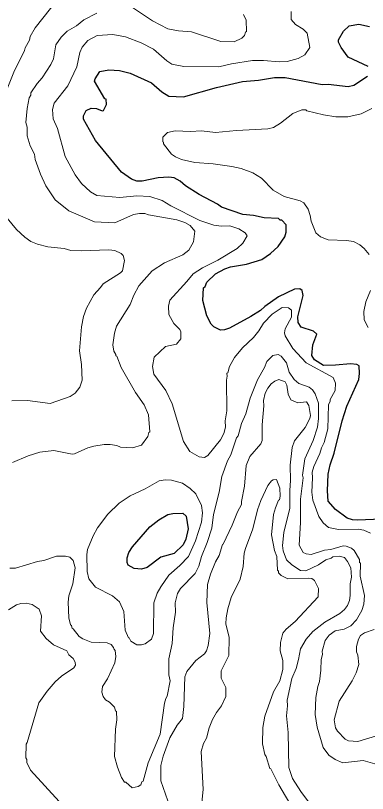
# Model space of a CAD drawing. Extents: x 447.8 to 473.9, y 7733.1 to 7760.8.
# Drawn here: x 451.388 to 452.654, y 7734.674 to 7737.469 of the extents above; entities that cross this region are included whole.
import ezdxf

# ---------------------------------------------------------------- set-up
doc = ezdxf.new("R2010")
doc.units = 0
doc.header["$LTSCALE"] = 0.032
doc.layers.add('1', color=7, linetype='Continuous', lineweight=25)
doc.layers.add('2', color=7, linetype='Continuous', lineweight=13)

msp = doc.modelspace()

# ---------------------------------------------------------------- linework, layer by layer
at = {"layer": '1'}
for points in [[(452.6566, 7737.2866), (452.5841, 7737.3201), (452.559, 7737.3538), (452.5498, 7737.3735), (452.5497, 7737.3815), (452.5675, 7737.4125), (452.588, 7737.4317), (452.6225, 7737.4379), (452.6611, 7737.43)], [(452.3565, 7736.6736), (452.3612, 7736.6909), (452.3619, 7736.7173), (452.3455, 7736.7338), (452.3402, 7736.7344), (452.3336, 7736.7397), (452.2827, 7736.7421), (452.2442, 7736.7501), (452.2054, 7736.7542), (452.1291, 7736.7805), (452.1146, 7736.7909), (452.0486, 7736.8259), (451.9996, 7736.8571), (451.9797, 7736.8741), (451.9585, 7736.8856), (451.9396, 7736.8888), (451.9008, 7736.8864), (451.8438, 7736.8745), (451.8241, 7736.8745), (451.8046, 7736.8818), (451.7686, 7736.9067), (451.6749, 7737.0198), (451.6319, 7737.0964), (451.6319, 7737.1084), (451.6415, 7737.1277), (451.6595, 7737.1361), (451.6791, 7737.135), (451.6996, 7737.1262), (451.7039, 7737.1279), (451.715, 7737.1501), (451.7134, 7737.1682), (451.7092, 7737.1699), (451.672, 7737.233), (451.6738, 7737.2415), (451.6907, 7737.2682), (451.7228, 7737.2743), (451.762, 7737.2719), (451.8005, 7737.2622), (451.8771, 7737.227), (451.9137, 7737.1953), (451.9394, 7737.18), (451.9922, 7737.1773), (452.1105, 7737.2101), (452.2042, 7737.2319), (452.2615, 7737.2367), (452.3192, 7737.2463), (452.358, 7737.2471), (452.4912, 7737.2216), (452.5123, 7737.223), (452.5848, 7737.2143), (452.6054, 7737.219), (452.6543, 7737.2518)], [(452.1616, 7736.5667), (452.2189, 7736.5755), (452.2735, 7736.5929), (452.3056, 7736.6144), (452.3323, 7736.6392), (452.3565, 7736.6736)], [(452.705, 7735.6594), (452.6185, 7735.6552), (452.6005, 7735.6568), (452.5812, 7735.6631), (452.539, 7735.6944), (452.5128, 7735.7239), (452.5096, 7735.7618), (452.5128, 7735.8207), (452.5197, 7735.8548), (452.5342, 7735.8969), (452.5633, 7736.0131), (452.5798, 7736.0649), (452.6224, 7736.1615), (452.6258, 7736.1825), (452.6246, 7736.21), (452.6162, 7736.215), (452.5929, 7736.218), (452.5389, 7736.2122), (452.4954, 7736.2115), (452.4634, 7736.2322), (452.4543, 7736.2472), (452.4576, 7736.2856), (452.4715, 7736.3237), (452.4593, 7736.3347), (452.4153, 7736.3495), (452.4045, 7736.3666), (452.403, 7736.3866), (452.4221, 7736.4632), (452.419, 7736.4813), (452.4109, 7736.4871), (452.391, 7736.4861), (452.3343, 7736.4585), (452.2843, 7736.4231), (452.2685, 7736.4089), (452.2345, 7736.3875), (452.1579, 7736.3463), (452.1399, 7736.3402), (452.1248, 7736.339), (452.1016, 7736.351), (452.0918, 7736.3601), (452.0757, 7736.3898), (452.0617, 7736.4456), (452.0645, 7736.4903), (452.0697, 7736.4951), (452.0761, 7736.5115), (452.1077, 7736.5407), (452.1413, 7736.5592), (452.1616, 7736.5667)]]:
    msp.add_lwpolyline(points, dxfattribs=at)
msp.add_lwpolyline([(451.8714, 7735.6321), (451.9031, 7735.6568), (451.9357, 7735.6757), (451.9541, 7735.68), (451.9896, 7735.6805), (452.002, 7735.6704), (452.0085, 7735.6247), (452.0004, 7735.5875), (451.9911, 7735.5667), (451.9585, 7735.5365), (451.9108, 7735.5229), (451.8607, 7735.4859), (451.8415, 7735.4797), (451.8142, 7735.4817), (451.7926, 7735.4945), (451.789, 7735.5034), (451.789, 7735.5205), (451.7952, 7735.5394), (451.8087, 7735.5597)], close=True, dxfattribs=at)
at = {"layer": '2'}
for points in [[(451.5688, 7737.5655), (451.4588, 7737.425), (451.4404, 7737.3933), (451.4375, 7737.3812), (451.4218, 7737.3529), (451.42, 7737.3431), (451.382, 7737.2653), (451.3575, 7737.2064)], [(451.7972, 7737.5051), (451.8801, 7737.4504), (451.9355, 7737.4217), (451.9743, 7737.4137), (452.021, 7737.4107), (452.1268, 7737.3763), (452.1749, 7737.3753), (452.2019, 7737.3877), (452.212, 7737.398), (452.2154, 7737.4095), (452.2185, 7737.4117), (452.2178, 7737.4525), (452.2075, 7737.4729)], [(451.9158, 7736.8045), (451.8706, 7736.8191), (451.8242, 7736.8208), (451.7628, 7736.8159), (451.6806, 7736.8225), (451.6569, 7736.836), (451.6255, 7736.8653), (451.602, 7736.8963), (451.5663, 7736.9628), (451.5392, 7737.0632), (451.5228, 7737.0981), (451.5204, 7737.1321), (451.5269, 7737.1541), (451.5756, 7737.2165), (451.6081, 7737.2851), (451.6194, 7737.3364), (451.6278, 7737.3551), (451.6481, 7737.3796), (451.681, 7737.397), (451.738, 7737.401), (451.7828, 7737.3929), (451.8397, 7737.3712), (451.8846, 7737.3479), (451.9325, 7737.3059), (451.9501, 7737.2947), (451.9936, 7737.2861), (452.1196, 7737.2847), (452.1649, 7737.2959), (452.2404, 7737.308), (452.2801, 7737.308), (452.3366, 7737.3025), (452.365, 7737.3038), (452.4051, 7737.3147), (452.4282, 7737.328), (452.4461, 7737.3549), (452.4373, 7737.4058), (452.4221, 7737.4203), (452.3946, 7737.4368), (452.3791, 7737.4554), (452.3793, 7737.4839)], [(451.6074, 7737.4327), (451.633, 7737.4542), (451.6802, 7737.478)], [(451.5144, 7737.293), (451.5245, 7737.3135), (451.5328, 7737.3639), (451.5513, 7737.3919), (451.574, 7737.4126), (451.6074, 7737.4327)], [(451.3766, 7735.8628), (451.4331, 7735.8868), (451.4757, 7735.9003), (451.5251, 7735.906), (451.5914, 7735.8933), (451.6002, 7735.8939), (451.6478, 7735.9159), (451.669, 7735.9222), (451.7071, 7735.9277), (451.728, 7735.9277), (451.7525, 7735.9237), (451.765, 7735.9186), (451.8081, 7735.9158), (451.8412, 7735.9259), (451.8639, 7735.956), (451.8675, 7735.9708), (451.8706, 7735.9738), (451.8658, 7736.0348), (451.85, 7736.0701), (451.8197, 7736.1147), (451.7678, 7736.2041), (451.7522, 7736.2446), (451.749, 7736.2461), (451.7488, 7736.2512), (451.7416, 7736.2632), (451.7377, 7736.2864), (451.7434, 7736.3275), (451.7505, 7736.3526), (451.8001, 7736.4312), (451.8128, 7736.4645), (451.831, 7736.4979), (451.879, 7736.5516), (451.9232, 7736.5809), (451.9898, 7736.6089), (452.0112, 7736.6263), (452.0279, 7736.6561), (452.0333, 7736.6945), (452.016, 7736.7146), (451.9963, 7736.7257), (451.9684, 7736.7349), (451.8665, 7736.7534), (451.8527, 7736.7581), (451.8335, 7736.7581), (451.8122, 7736.7542), (451.7445, 7736.7239), (451.6721, 7736.7277), (451.58, 7736.7674), (451.5307, 7736.8068), (451.497, 7736.8578), (451.4773, 7736.899), (451.4587, 7736.9518), (451.4554, 7736.971), (451.4408, 7737.0009), (451.4301, 7737.0375), (451.429, 7737.0675), (451.425, 7737.0846), (451.429, 7737.1346), (451.4363, 7737.1735), (451.4426, 7737.1833), (451.4428, 7737.1915), (451.4655, 7737.2244), (451.4834, 7737.2449), (451.5144, 7737.293)], [(452.6599, 7736.6101), (452.6416, 7736.6325), (452.6267, 7736.6447), (452.6038, 7736.6572), (452.5789, 7736.6612), (452.5129, 7736.6636), (452.4849, 7736.6737), (452.4687, 7736.6886), (452.451, 7736.7297), (452.4481, 7736.7506), (452.4409, 7736.7736), (452.4247, 7736.7963), (452.4115, 7736.8034), (452.3538, 7736.8195), (452.3146, 7736.8411), (452.2725, 7736.8846), (452.2413, 7736.9039), (452.1993, 7736.92), (452.166, 7736.9273), (452.0987, 7736.9361), (452.0322, 7736.9407), (451.985, 7736.9517), (451.963, 7736.9613), (451.9488, 7736.9713), (451.9204, 7737.0077), (451.9202, 7737.0137), (451.9172, 7737.015), (451.9178, 7737.0327), (451.9346, 7737.0484), (451.9621, 7737.0547), (452.0173, 7737.0523), (452.0573, 7737.0546), (452.1074, 7737.0492), (452.183, 7737.0563), (452.2959, 7737.062), (452.3157, 7737.0669), (452.3406, 7737.0819), (452.3851, 7737.1176), (452.418, 7737.1302), (452.4327, 7737.1309), (452.4353, 7737.127), (452.4956, 7737.1125), (452.5401, 7737.1053), (452.5831, 7737.1053), (452.6316, 7737.116), (452.67, 7737.1348)], [(452.1592, 7736.7132), (452.1276, 7736.7125), (452.1015, 7736.7161), (452.0508, 7736.7329), (451.9466, 7736.7859), (451.9158, 7736.8045)], [(451.3575, 7736.7416), (451.3909, 7736.7002), (451.4206, 7736.6728), (451.4432, 7736.6576), (451.4669, 7736.6475), (451.5039, 7736.6384), (451.5625, 7736.6316), (451.5872, 7736.6251), (451.6234, 7736.6235), (451.7228, 7736.6276), (451.745, 7736.6253), (451.768, 7736.6146), (451.7744, 7736.6074), (451.7794, 7736.5894), (451.7726, 7736.552), (451.7654, 7736.5448), (451.7032, 7736.5048), (451.6939, 7736.4914), (451.6689, 7736.4659), (451.6428, 7736.4177), (451.6328, 7736.3871), (451.6253, 7736.3506), (451.6182, 7736.2647), (451.6253, 7736.2147), (451.627, 7736.1586), (451.6186, 7736.1339), (451.6018, 7736.1118), (451.584, 7736.1002), (451.5118, 7736.0753), (451.4305, 7736.0864), (451.3741, 7736.0841)], [(452.6645, 7735.6085), (452.6407, 7735.6194), (452.6209, 7735.6231), (452.55, 7735.6222), (452.5143, 7735.6296), (452.4946, 7735.6465), (452.4784, 7735.6694), (452.4574, 7735.7277), (452.4535, 7735.7567), (452.4565, 7735.8084), (452.4551, 7735.8286), (452.461, 7735.8486), (452.4829, 7735.8954), (452.4883, 7735.916), (452.4979, 7735.9352), (452.5119, 7735.9839), (452.5143, 7736.0701), (452.5198, 7736.0834), (452.5193, 7736.0896), (452.5381, 7736.1212), (452.5392, 7736.1486), (452.531, 7736.1682), (452.4337, 7736.2212), (452.3848, 7736.2731), (452.3574, 7736.3188), (452.3549, 7736.3289), (452.3573, 7736.3438), (452.3805, 7736.3853), (452.3804, 7736.41), (452.3702, 7736.4185), (452.3466, 7736.4205), (452.3105, 7736.3955), (452.2796, 7736.3638), (452.2625, 7736.3359), (452.2439, 7736.3123), (452.2047, 7736.2746), (452.1757, 7736.2409), (452.1576, 7736.2084), (452.1512, 7736.1854), (452.1482, 7736.1838), (452.1495, 7736.1738), (452.1465, 7736.159), (452.1481, 7736.049), (452.1425, 7736.0131), (452.1432, 7735.9902), (452.1367, 7735.9675), (452.1246, 7735.945), (452.0801, 7735.8881), (452.067, 7735.8809), (452.0486, 7735.8833), (452.0148, 7735.9023), (451.9919, 7735.9386), (451.9509, 7736.0733), (451.9288, 7736.1215), (451.885, 7736.1808), (451.8804, 7736.208), (451.8864, 7736.2417), (451.9274, 7736.2798), (451.9666, 7736.2885), (451.9829, 7736.3077), (451.9827, 7736.3325), (451.9783, 7736.3411), (451.9573, 7736.3628), (451.9397, 7736.3946), (451.9381, 7736.4249), (451.9432, 7736.4463), (452.0045, 7736.5129), (452.0262, 7736.5409), (452.0601, 7736.5627), (452.1154, 7736.59), (452.1847, 7736.6322), (452.2057, 7736.6508), (452.2205, 7736.678), (452.2137, 7736.6885), (452.1915, 7736.7027), (452.1592, 7736.7132)], [(452.6559, 7736.3483), (452.6419, 7736.3754), (452.6406, 7736.406), (452.6476, 7736.4398), (452.6643, 7736.4813)], [(452.6257, 7735.5146), (452.6064, 7735.5469), (452.596, 7735.5555), (452.5776, 7735.5622), (452.5663, 7735.563), (452.5218, 7735.5502), (452.4995, 7735.5478), (452.4515, 7735.5326), (452.4335, 7735.5353), (452.4231, 7735.54), (452.4078, 7735.5665), (452.4126, 7735.6479), (452.4126, 7735.7309), (452.4221, 7735.8075), (452.4207, 7735.8178), (452.4289, 7735.8759), (452.4591, 7735.9424), (452.4741, 7735.9896), (452.4782, 7736.0207), (452.4774, 7736.0768), (452.4661, 7736.1092), (452.4561, 7736.1238), (452.444, 7736.1332), (452.407, 7736.1469), (452.3903, 7736.1618), (452.3722, 7736.1881), (452.3626, 7736.2214), (452.3437, 7736.2451), (452.3327, 7736.2507), (452.313, 7736.2481), (452.2924, 7736.2259), (452.2839, 7736.2044), (452.2577, 7736.1599), (452.2317, 7736.0939), (452.2157, 7736.0378), (452.2009, 7736.0027), (452.1885, 7735.9593), (452.1832, 7735.9522), (452.1624, 7735.8909), (452.1498, 7735.8687), (452.1304, 7735.8126), (452.1199, 7735.7562), (452.1005, 7735.6765), (452.0936, 7735.6266), (452.0772, 7735.576), (452.0563, 7735.5253), (452.0471, 7735.4903), (452.0337, 7735.4646), (451.981, 7735.4102), (451.9708, 7735.3919), (451.9621, 7735.3586), (451.9628, 7735.3246), (451.9549, 7735.2693), (451.9517, 7735.2131), (451.9397, 7735.157), (451.9397, 7735.1002), (451.9435, 7735.0782), (451.9336, 7735.023), (451.928, 7735.0147), (451.9233, 7734.9984), (451.9075, 7734.8872), (451.8646, 7734.7841), (451.8465, 7734.7183), (451.842, 7734.7157), (451.8384, 7734.7052), (451.8284, 7734.6987), (451.8068, 7734.6943), (451.7841, 7734.714), (451.7798, 7734.7146), (451.7693, 7734.7307), (451.7548, 7734.7676), (451.7441, 7734.8068), (451.7473, 7734.9053), (451.752, 7734.9385), (451.7504, 7734.9679), (451.7473, 7734.9701), (451.744, 7734.9832), (451.7252, 7735.0015), (451.7118, 7735.0097), (451.7027, 7735.0227), (451.6976, 7735.038), (451.701, 7735.0578), (451.7183, 7735.0861), (451.7455, 7735.1435), (451.748, 7735.1655), (451.7456, 7735.1869), (451.7409, 7735.193), (451.7406, 7735.1984), (451.7312, 7735.2094), (451.7176, 7735.2155), (451.6603, 7735.2176), (451.6303, 7735.2291), (451.6168, 7735.2373), (451.5952, 7735.2651), (451.5918, 7735.266)], [(451.9443, 7734.623), (451.9109, 7734.7187), (451.9109, 7734.7741), (451.9191, 7734.8082), (451.9425, 7734.8738), (451.9696, 7734.9195), (451.9879, 7734.9425), (451.9933, 7734.9866), (451.9974, 7735.0925), (452.004, 7735.1118), (452.0364, 7735.1516), (452.067, 7735.1758), (452.0743, 7735.1857), (452.0807, 7735.205), (452.0863, 7735.2484), (452.0759, 7735.3599), (452.0784, 7735.4249), (452.0889, 7735.4615), (452.1076, 7735.5055), (452.1206, 7735.5286), (452.132, 7735.5682), (452.1353, 7735.5698), (452.1675, 7735.6381), (452.1864, 7735.6854), (452.201, 7735.7115), (452.2002, 7735.7232), (452.2113, 7735.7783), (452.2173, 7735.8517), (452.2307, 7735.8846), (452.2698, 7735.9302), (452.2746, 7735.9422), (452.2747, 7735.9985), (452.281, 7736.0666), (452.2804, 7736.0858), (452.2862, 7736.1127), (452.2952, 7736.1307), (452.3071, 7736.1453), (452.3201, 7736.1556), (452.3348, 7736.1609), (452.3577, 7736.153), (452.3644, 7736.1406), (452.3686, 7736.1086), (452.3785, 7736.0887), (452.4039, 7736.077), (452.4341, 7736.0815), (452.4424, 7736.068), (452.4493, 7736.0318), (452.4466, 7736.0214), (452.4296, 7735.9893), (452.3918, 7735.9405), (452.3829, 7735.917), (452.3757, 7735.8533), (452.3773, 7735.7983), (452.374, 7735.7622), (452.374, 7735.6985), (452.3533, 7735.6119), (452.3485, 7735.5649), (452.3507, 7735.545), (452.3629, 7735.5131), (452.3815, 7735.4952)], [(452.4767, 7735.38), (452.4782, 7735.4099), (452.4638, 7735.4386), (452.4541, 7735.4458), (452.4406, 7735.4476), (452.3679, 7735.4451), (452.343, 7735.4565), (452.334, 7735.4664), (452.3339, 7735.4728), (452.3308, 7735.4759), (452.3275, 7735.5253), (452.3196, 7735.5465), (452.3092, 7735.6027), (452.3164, 7735.676), (452.3227, 7735.7), (452.3339, 7735.7271), (452.3372, 7735.7292), (452.3403, 7735.7415), (452.3388, 7735.7706), (452.3266, 7735.8017), (452.3149, 7735.8007), (452.3087, 7735.7973), (452.2951, 7735.7809), (452.2702, 7735.7267), (452.2588, 7735.6927), (452.2419, 7735.625), (452.2145, 7735.5544), (452.2104, 7735.537), (452.2064, 7735.4894), (452.1962, 7735.4438), (452.1635, 7735.3784), (452.1513, 7735.3377), (452.1455, 7735.3047), (452.1448, 7735.2837), (452.156, 7735.2338), (452.1552, 7735.1695), (452.1271, 7735.1138), (452.1279, 7735.0879), (452.1448, 7735.054), (452.1441, 7735.0225), (452.129, 7734.9888), (452.1107, 7734.9647), (452.0963, 7734.9392), (452.0843, 7734.9091), (452.075, 7734.8728), (452.0644, 7734.853), (452.0551, 7734.8247), (452.0623, 7734.6877), (452.0575, 7734.6407)], [(451.5799, 7735.3833), (451.5933, 7735.4275), (451.602, 7735.4844), (451.5955, 7735.5104), (451.5836, 7735.5226), (451.5669, 7735.527), (451.5355, 7735.527), (451.4891, 7735.5109), (451.4663, 7735.5076), (451.3878, 7735.4829), (451.3666, 7735.4831)], [(452.5239, 7735.519), (452.5298, 7735.5237), (452.552, 7735.5261), (452.5707, 7735.5219), (452.582, 7735.5071), (452.5936, 7735.4849), (452.596, 7735.4507), (452.5922, 7735.4265), (452.5922, 7735.3845), (452.5895, 7735.3676), (452.582, 7735.3493), (452.5708, 7735.335), (452.5541, 7735.3206), (452.5002, 7735.2898), (452.4574, 7735.2552), (452.4338, 7735.2286), (452.4125, 7735.1931), (452.4062, 7735.1554), (452.3969, 7735.1224), (452.382, 7735.0873), (452.3645, 7735.0091), (452.3661, 7734.9888), (452.3629, 7734.9523), (452.3692, 7734.8925), (452.3709, 7734.7671), (452.3842, 7734.7275), (452.4137, 7734.681), (452.4459, 7734.6392)], [(452.3815, 7735.4952), (452.413, 7735.4748), (452.4317, 7735.4733), (452.4779, 7735.4955), (452.5047, 7735.5131), (452.5239, 7735.519)], [(452.6403, 7735.3542), (452.6427, 7735.3848), (452.6282, 7735.4545), (452.6289, 7735.5018), (452.6258, 7735.504), (452.6257, 7735.5146)], [(451.5918, 7735.266), (451.5885, 7735.2773), (451.5854, 7735.2795), (451.5796, 7735.3053), (451.5766, 7735.3614), (451.5799, 7735.3833)], [(452.3404, 7735.1859), (452.3412, 7735.2156), (452.35, 7735.2494), (452.3616, 7735.2644), (452.3939, 7735.2918), (452.4767, 7735.38)], [(451.3627, 7735.3339), (451.3911, 7735.3513), (451.4073, 7735.3562), (451.4262, 7735.3573), (451.4474, 7735.3522), (451.4724, 7735.3358), (451.4811, 7735.3121), (451.478, 7735.2575), (451.4975, 7735.2308), (451.524, 7735.2073), (451.5724, 7735.1862), (451.5789, 7735.1722), (451.5945, 7735.1587), (451.6028, 7735.1453), (451.6029, 7735.1346), (451.5976, 7735.1257), (451.5532, 7735.0957), (451.5298, 7735.0746), (451.501, 7735.0413), (451.4713, 7734.9993), (451.4298, 7734.8571), (451.4259, 7734.8507), (451.4243, 7734.8019), (451.4282, 7734.7956)], [(452.7055, 7734.7725), (452.6385, 7734.7926), (452.5653, 7734.7837), (452.5374, 7734.7953), (452.5146, 7734.8117), (452.4946, 7734.8393), (452.4726, 7734.9117), (452.4663, 7734.9574), (452.4687, 7735.0187), (452.4751, 7735.0575), (452.4814, 7735.0765), (452.4862, 7735.1165), (452.4872, 7735.1553), (452.4918, 7735.1736), (452.4905, 7735.1845), (452.5021, 7735.2233), (452.5167, 7735.2423), (452.5377, 7735.2576), (452.5706, 7735.2638), (452.5943, 7735.276), (452.6147, 7735.298), (452.6336, 7735.3311), (452.6403, 7735.3542)], [(452.613, 7735.1072), (452.6224, 7735.1371), (452.6193, 7735.171), (452.6146, 7735.1826), (452.6146, 7735.2015), (452.6211, 7735.2282), (452.6293, 7735.2418), (452.6434, 7735.2512), (452.6777, 7735.2627)], [(452.3862, 7734.6177), (452.3347, 7734.7046), (452.3067, 7734.7627), (452.3032, 7734.7637), (452.289, 7734.8066), (452.2842, 7734.8142), (452.2763, 7734.8518), (452.2779, 7734.9113), (452.2843, 7734.9514), (452.3159, 7735.0386), (452.3386, 7735.079), (452.35, 7735.1194), (452.3493, 7735.1515), (452.3404, 7735.1859)], [(452.5464, 7734.8972), (452.5388, 7734.9097), (452.5344, 7734.9385), (452.5519, 7735.0052), (452.5985, 7735.0781), (452.613, 7735.1072)], [(452.686, 7734.8806), (452.6196, 7734.8601), (452.5861, 7734.8632), (452.5732, 7734.8686), (452.5464, 7734.8972)], [(451.4282, 7734.7956), (451.4287, 7734.7846), (451.4411, 7734.7575), (451.5441, 7734.6446), (451.5723, 7734.6006), (451.5852, 7734.5669)]]:
    msp.add_lwpolyline(points, dxfattribs=at)
msp.add_lwpolyline([(451.6829, 7735.6277), (451.7201, 7735.6779), (451.7603, 7735.7171), (451.8007, 7735.7436), (451.8544, 7735.7681), (451.905, 7735.7972), (451.9261, 7735.8002), (451.9485, 7735.7995), (451.988, 7735.7889), (452.0163, 7735.77), (452.0361, 7735.751), (452.0573, 7735.7084), (452.0607, 7735.6816), (452.0567, 7735.6491), (452.0357, 7735.5811), (452.0095, 7735.5256), (451.9789, 7735.4924), (451.9396, 7735.4587), (451.9101, 7735.4166), (451.8978, 7735.3935), (451.8858, 7735.3591), (451.8835, 7735.248), (451.8766, 7735.2284), (451.8536, 7735.2115), (451.8415, 7735.2079), (451.8243, 7735.2078), (451.803, 7735.2204), (451.797, 7735.2324), (451.7937, 7735.2331), (451.7827, 7735.2605), (451.7777, 7735.3281), (451.7614, 7735.3621), (451.737, 7735.3838), (451.6749, 7735.4151), (451.6511, 7735.4453), (451.6451, 7735.4708), (451.6439, 7735.532), (451.647, 7735.5507), (451.6672, 7735.5993)], close=True, dxfattribs=at)

doc.saveas('drawing.dxf')
